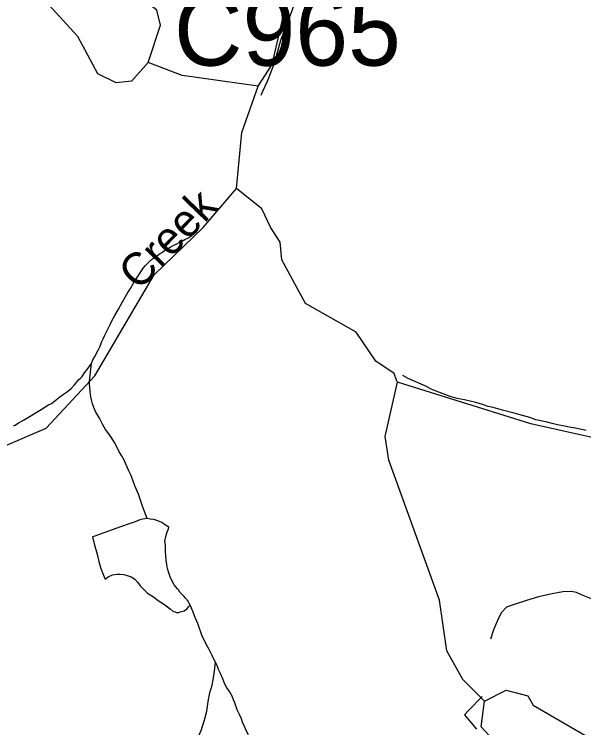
# Model space of a CAD drawing. Extents: x 2001466 to 2224147, y 644118 to 847247.
# Drawn here: x 2055654 to 2058287, y 680203 to 683500 of the extents above; entities that cross this region are included whole.
import ezdxf

# ---------------------------------------------------------------- set-up
doc = ezdxf.new("R2010")
doc.units = 0
for name, color, linetype in [('Exist Hydrographic Creek Single Shore', 7, 'Continuous'), ('Exist Hydrographic Creek Single Shore Label', 7, 'Continuous'), ('Exist Hydrographic Misc Water Feature', 7, 'Continuous'), ('Exist Road Non-System Type 51', 7, 'Continuous'), ('Exist Road Secondary Structure Culvert Number Label', 7, 'Continuous')]:
    doc.layers.add(name, color=color, linetype=linetype)

msp = doc.modelspace()

# ---------------------------------------------------------------- linework, layer by layer
at = {"layer": 'Exist Hydrographic Creek Single Shore'}
msp.add_line((2056527.8, 682515.6), (2056681.8, 682694.6), dxfattribs=at)
for points in [[(2056780.9, 683168.3), (2056846.7, 683268.8), (2056970.7, 683810.8), (2056987.8, 684036.9), (2057202.9, 684810), (2057210.9, 685010.1), (2057301.9, 685326.4)], [(2056681.8, 682694.6), (2056705.8, 682953.3), (2056780.9, 683168.3)], [(2054019.6, 681016.4), (2054206.4, 681075.2), (2054245, 681096), (2054281.6, 681129.7), (2054328.1, 681166.1), (2054341, 681188.2), (2054370.7, 681350.6), (2054374.7, 681421.6), (2054433.1, 681453.3), (2054478.6, 681466.2), (2054561.8, 681440.4), (2054868.8, 681425.7), (2055427.7, 681427.4), (2055801.7, 681587.2), (2056026.7, 681828.7), (2056300.8, 682295.5), (2056527.8, 682515.6)]]:
    msp.add_lwpolyline(points, dxfattribs=at)
at = {"layer": 'Exist Hydrographic Misc Water Feature'}
for p, q in [((2057425.8, 681800.2), (2057421.9, 681809.7)), ((2057455.5, 681790.9), (2057425.8, 681800.2))]:
    msp.add_line(p, q, dxfattribs=at)
for points in [[(2056795.2, 683126.6), (2056803.2, 683144.4), (2056825.4, 683190.5), (2056841.4, 683234.7), (2056857.1, 683276.6), (2056872.9, 683330.5), (2056886.9, 683380.7), (2056903.1, 683426.5), (2056923, 683476.7), (2056940.8, 683522.7), (2056952.3, 683556.6), (2056962.3, 683588.7), (2056968.3, 683616.6), (2056976.7, 683648.6), (2056978.1, 683670.7), (2056978.3, 683692.6), (2056974.2, 683718.7), (2056970.1, 683762.8), (2056972, 683814.8)], [(2056272.7, 683277.1), (2056329.8, 683449.9), (2056313.8, 683519), (2056079.8, 683701), (2055987.7, 683742.2), (2055721.8, 683708.3), (2055763.8, 683599.2), (2055946.7, 683398.6), (2056038.8, 683226.1), (2056122.9, 683185), (2056197.7, 683193.4), (2056272.7, 683277.1)], [(2056780.9, 683168.3), (2056430.8, 683218.1), (2056272.7, 683277.1)], [(2056838.3, 682516.1), (2056798.7, 682600.4), (2056681.8, 682694.6)], [(2056011.3, 681886.6), (2056017.5, 681902.8), (2056025.7, 681918.5), (2056041.2, 681948.6), (2056051.5, 681966.9), (2056057, 681984.7), (2056065.2, 682000.9), (2056071.4, 682014.6), (2056083.1, 682038.8), (2056097, 682066.7), (2056107.1, 682086.6), (2056119, 682108.8), (2056135.2, 682136.8), (2056152.8, 682169), (2056166.5, 682192.9), (2056178.6, 682214.9), (2056190.7, 682233), (2056208.4, 682263.1), (2056214.7, 682273.1), (2056224.6, 682289.1), (2056232.6, 682300.9), (2056250.6, 682327), (2056260.7, 682339.2), (2056276.4, 682355), (2056294.5, 682371), (2056306.4, 682379.3), (2056328.1, 682395.1), (2056338.6, 682401.2), (2056348.4, 682409), (2056360.5, 682415.3), (2056374.5, 682423.3), (2056392.3, 682433.2), (2056402.3, 682437.4), (2056420.2, 682447.2), (2056434.3, 682455.2), (2056442.1, 682459.3), (2056460.2, 682467.5), (2056476.2, 682479.3), (2056486.2, 682491.6), (2056500.2, 682509.3)], [(2057421.9, 681809.7), (2057409.8, 681840), (2057325.7, 681897.4), (2057234.6, 682030.5), (2057000.7, 682163.2), (2056891.8, 682365.6), (2056883.8, 682447.7), (2056838.3, 682516.1)], [(2055650, 681598.3), (2055657.8, 681601.9), (2055674, 681612), (2055695.9, 681624.1), (2055712.1, 681634.3), (2055770.2, 681668.5), (2055785.8, 681678.3), (2055797.6, 681686.2), (2055811.8, 681694.6), (2055825.9, 681702.2), (2055865.3, 681732.3), (2055881.3, 681744.5), (2055899.6, 681756.8), (2055917.6, 681770.6), (2055931.3, 681786.8), (2055941.4, 681798.6), (2055951.4, 681810.5), (2055959.6, 681818.6), (2055967.4, 681826.8), (2055979.3, 681842.8), (2055995.3, 681864.7), (2056011.3, 681886.6)], [(2056228.3, 681283), (2056212.1, 681321.2), (2056202.4, 681347), (2056192.4, 681371.2), (2056182.3, 681393), (2056162, 681439.1), (2056149.9, 681461.2), (2056138, 681480.9), (2056128.2, 681501), (2056117.7, 681520.8), (2056105.8, 681540.9), (2056091.7, 681560.9), (2056075.9, 681580.7), (2056064, 681602.8), (2056047.6, 681632.9), (2056029.6, 681664.8), (2056021.6, 681682.7), (2056015.6, 681700.6), (2056011.3, 681718.7), (2056007.8, 681732.6), (2056005.4, 681756.9), (2056003.7, 681776.6), (2056001.3, 681790.8), (2056001.5, 681804.5), (2056003.5, 681818.8), (2056011.3, 681886.6)], [(2058297.4, 681576.9), (2058249.5, 681587), (2058219.3, 681592.8), (2058197.6, 681596.9), (2058165.4, 681602.6), (2058141.2, 681608.7), (2058117.6, 681614.7), (2058065.5, 681626.7), (2058037.4, 681636.6), (2058003.4, 681646.6), (2057965.2, 681656.5), (2057911.3, 681670.3), (2057867.4, 681682.3), (2057845.5, 681688), (2057819.3, 681696.1), (2057787.3, 681706.2), (2057735.4, 681718.1), (2057701.3, 681724.1), (2057669.6, 681733.8), (2057637.4, 681745.5), (2057605, 681757.7), (2057581.2, 681767.4), (2057559.5, 681779.7), (2057535.5, 681791.4), (2057499.2, 681805.5), (2057475.2, 681817.6), (2057451.2, 681831.4)], [(2057828.7, 680325.4), (2057728.6, 680426), (2057653.8, 680558.7), (2057619.7, 680792.3), (2057385.8, 681440.1), (2057368.8, 681548.7), (2057425.8, 681800.2)], [(2059749.7, 681417.2), (2059242.7, 681792.8), (2059025.8, 681751.3), (2058817.7, 681644), (2058709.8, 681541.1), (2058626.7, 681510), (2058476.6, 681509.8), (2058042.8, 681607.2), (2057455.5, 681790.9)], [(2056268.9, 681169.4), (2056260.7, 681189.3), (2056246.5, 681227.2), (2056228.3, 681283)], [(2056268.9, 681169.4), (2056248.6, 681167.2), (2056234.6, 681163.2), (2056212.9, 681155.2), (2056198.7, 681149.2), (2056184.8, 681145.2), (2056144.6, 681131), (2056072.8, 681105.1), (2056050.7, 681097.1), (2056026.7, 681088.9), (2056015, 681085), (2056022.8, 681053), (2056036.9, 681005), (2056044.9, 680970.9), (2056052.9, 680943), (2056061.3, 680919), (2056074.9, 680888.9), (2056088.8, 680901), (2056108.9, 680909.3), (2056129.2, 680913.2), (2056143.2, 680913.1), (2056161.2, 680911.1), (2056181.1, 680905.3), (2056195.2, 680901.1), (2056211, 680889.4), (2056225.4, 680873.4), (2056235.4, 680859.3), (2056251.4, 680843.5), (2056269.3, 680825.4), (2056297.4, 680807.4), (2056313.1, 680795.6), (2056329.3, 680785.5), (2056343.5, 680775.6), (2056375.1, 680751.7), (2056389.2, 680739.4), (2056397.4, 680737.8), (2056403.6, 680735.7), (2056409.5, 680735.6), (2056415.5, 680735.5), (2056421.2, 680737.9), (2056433.3, 680741.7), (2056439.3, 680743.6), (2056445.4, 680747.6), (2056451.1, 680751.6), (2056459.3, 680761.7), (2056467.3, 680769.8)], [(2056467.3, 680769.8), (2056461, 680779.7), (2056458.9, 680785.7), (2056455.5, 680789.8), (2056451.3, 680795.8), (2056447.2, 680799.6), (2056443.4, 680803.9), (2056439.3, 680809.8), (2056433.3, 680815.5), (2056424.9, 680823.7), (2056419.2, 680829.8), (2056413.2, 680839.7), (2056409.1, 680845.6), (2056392.9, 680863.8), (2056376.9, 680895.4), (2056367.3, 680923.7), (2056363, 680939.3), (2056358.9, 680957.4), (2056357, 680977.6), (2056355, 680995.7), (2056353.1, 681017.5), (2056353.1, 681045.5), (2056350.5, 681065.4), (2056354.6, 681087.5), (2056360.9, 681107.6), (2056366.7, 681121.7), (2056368.9, 681129.5), (2056352.7, 681139.7), (2056336.3, 681151.4), (2056318.5, 681159.4), (2056298.8, 681165.3), (2056282.4, 681167.3), (2056268.9, 681169.4)], [(2056583.6, 680506), (2056581.8, 680509.9), (2056569.7, 680536.1), (2056555.5, 680563.8), (2056543.4, 680585.9), (2056533.6, 680606.1), (2056523.3, 680625.8), (2056503.2, 680684), (2056495.6, 680701.8), (2056487, 680719.8), (2056481.3, 680737.7), (2056473.1, 680755.9), (2056467.3, 680769.8)], [(2056557.8, 680363.8), (2056560.2, 680370), (2056563.7, 680384), (2056568.2, 680400), (2056573.8, 680423.9), (2056580.1, 680463.9), (2056583.6, 680506)], [(2056635.7, 680390.2), (2056627.9, 680403.9), (2056617.9, 680428.2), (2056607.8, 680454.1), (2056597.6, 680472.2), (2056591.6, 680490.1), (2056583.6, 680506)], [(2056736.4, 680170.5), (2056728.4, 680186.3), (2056722.4, 680198.2), (2056718.1, 680208.6), (2056709.9, 680228.5), (2056704.2, 680244.3), (2056696, 680264.2), (2056683.9, 680286.3), (2056674, 680318.3), (2056668.1, 680332.1), (2056661.9, 680348.1), (2056649.8, 680370.2), (2056635.7, 680390.2)], [(2057828.7, 680325.4), (2057928.7, 680375.9), (2058028.6, 680351), (2058053.6, 680307.8), (2058320.6, 680151.5), (2058362.6, 680009.5), (2058470.7, 679876.1), (2058479.7, 679734.8), (2058529.6, 679658.4), (2058554.6, 679543), (2058429.7, 679575.1), (2058379.7, 679651.5), (2058263.6, 679726.1), (2058054.7, 679691), (2058013.6, 679734.5), (2058012.6, 679990.4), (2057812.7, 680207.7), (2057828.7, 680325.4)], [(2056444.4, 680065.9), (2056462.4, 680089.9), (2056470.4, 680102.1), (2056486.4, 680124), (2056494.4, 680133.8), (2056502.4, 680143.9), (2056506.5, 680155.9), (2056512, 680176.1), (2056518.2, 680190.2), (2056524.6, 680209.9), (2056530.1, 680228.1), (2056536.2, 680249.9), (2056544.2, 680279.9), (2056550, 680324.1), (2056557.8, 680363.8)], [(2057817.8, 680346.5), (2057753.8, 680282.3), (2057736.2, 680262.3), (2057766.3, 680226.1), (2057791.8, 680196.2)]]:
    msp.add_lwpolyline(points, dxfattribs=at)
at = {"layer": 'Exist Road Non-System Type 51'}
msp.add_lwpolyline([(2058322.1, 680798.4), (2058276.5, 680817.4), (2058252.7, 680827.9), (2058228.8, 680832.3), (2058190.8, 680831.1), (2058140.6, 680822.1), (2058078.3, 680807.4), (2058022, 680790.5), (2057965.6, 680771.7), (2057929.4, 680760.4), (2057906.8, 680734.9), (2057892.3, 680709.2), (2057869.2, 680655.6), (2057856.3, 680611.9)], dxfattribs=at)

# ---------------------------------------------------------------- texts
at = {"layer": 'Exist Hydrographic Creek Single Shore Label'}
msp.add_text('Creek', height=150, rotation=46.0045, dxfattribs=at).set_placement((2056230.3, 682218.9))
at = {"layer": 'Exist Road Secondary Structure Culvert Number Label'}
msp.add_text('C965', height=328.08, dxfattribs=at).set_placement((2056392.5, 683263))

doc.saveas('drawing.dxf')
